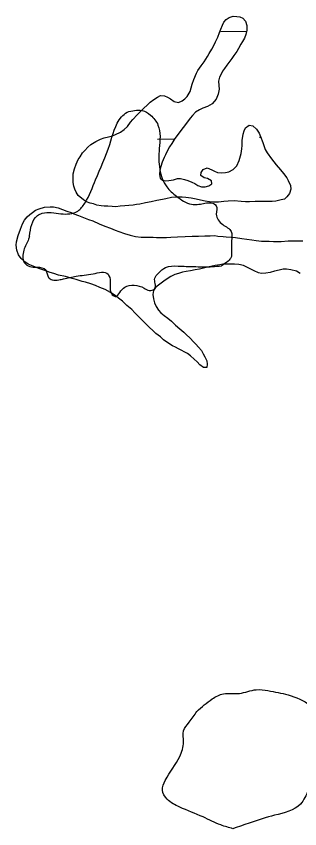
# Model space of a CAD drawing. Extents: x 3887375 to 3925618, y 296674 to 322633.
# Drawn here: x 3901051 to 3901318, y 313386 to 314150 of the extents above; entities that cross this region are included whole.
import ezdxf

# ---------------------------------------------------------------- set-up
doc = ezdxf.new("R2010")
doc.units = 0
for name, color, linetype in [('V-RIVR-EDGE', 7, 'Continuous'), ('V-TOPO-SHOR', 7, 'Continuous'), ('V-WETL-SWMP', 7, 'Continuous')]:
    doc.layers.add(name, color=color, linetype=linetype)

msp = doc.modelspace()

# ---------------------------------------------------------------- linework, layer by layer
at = {"layer": 'V-RIVR-EDGE'}
for points in [[(3901063.45, 313943.32), (3901070.98, 313962.64), (3901075.39, 313964.83), (3901093, 313964.35), (3901108.86, 313966.95), (3901115.48, 313974.42), (3901125.66, 313996.41), (3901138.95, 314029.4), (3901150.02, 314055.35), (3901155.32, 314059.74), (3901162.37, 314061.48), (3901169.41, 314061.47), (3901177.33, 314057.04), (3901184.35, 314047.78), (3901185.62, 314025.76), (3901186.01, 314005.95), (3901192.57, 313989.64), (3901201.8, 313980.81), (3901215.87, 313973.29), (3901222.91, 313973.27), (3901234.36, 313974.56), (3901239.2, 313971.91), (3901239.18, 313963.98), (3901245.32, 313954.28), (3901253.23, 313947.66), (3901253.65, 313938.85), (3901253.62, 313926.96), (3901253.17, 313923.44), (3901250.52, 313919.93), (3901243.98, 313915.35)], [(3901063.45, 313943.32), (3901062.56, 313940.64), (3901058.13, 313930.09), (3901057.23, 313923.93), (3901058.54, 313918.64), (3901063.82, 313914.66), (3901070.42, 313914.21), (3901078.78, 313911.54), (3901081.4, 313904.49), (3901084.92, 313902.28), (3901091.08, 313902.27), (3901095.49, 313903.14), (3901107.38, 313905.75), (3901123.24, 313907.91), (3901137.33, 313907.44), (3901138.21, 313906.11), (3901139.93, 313890.7), (3901142.12, 313887.61), (3901144.76, 313886.72), (3901148.3, 313890.24), (3901153.15, 313895.51), (3901161.96, 313897.25), (3901171.2, 313894.58), (3901176.04, 313892.37), (3901181.33, 313894.12), (3901181.35, 313903.8), (3901184.89, 313908.64), (3901191.5, 313913.91), (3901203.4, 313915.2), (3901217.93, 313914.72), (3901235.54, 313914.68), (3901243.98, 313915.35)], [(3901220.85, 313496.42), (3901235.41, 313508.27), (3901245.99, 313513.09), (3901260.96, 313513.49), (3901276.82, 313516.98), (3901287.83, 313516.07), (3901306.75, 313512.06), (3901327.42, 313502.32), (3901339.28, 313488.2), (3901348.47, 313465.28), (3901344.92, 313455.6), (3901335.64, 313441.1), (3901325.91, 313422.63), (3901318.39, 313409.44), (3901294.14, 313398.93), (3901271.23, 313391.94), (3901254.93, 313386.26)], [(3901254.93, 313386.26), (3901243.49, 313389.81), (3901226.77, 313397.33), (3901204.78, 313406.64), (3901192.91, 313414.15), (3901188.53, 313422.53), (3901191.19, 313431.77), (3901204.9, 313454.19), (3901208.45, 313467.83), (3901208.48, 313478.4), (3901213.78, 313486.31), (3901220.85, 313496.42)]]:
    msp.add_spline(points, degree=3, dxfattribs=at)
at = {"layer": 'V-TOPO-SHOR'}
for points in [[(3901109.33, 313981.68), (3901107.33, 313984.53), (3901106.03, 313987.35), (3901105.2, 313990.4), (3901104.61, 313993.66), (3901104.49, 313997.15), (3901104.65, 314001.78), (3901105.73, 314006.62), (3901107.5, 314010.97), (3901109.26, 314015.32), (3901110.97, 314017.82), (3901113.18, 314021.69), (3901115.57, 314023.7), (3901118.45, 314026.86), (3901121.32, 314029.32), (3901125.83, 314032.42), (3901130.3, 314034.36), (3901133.59, 314035.65), (3901137.8, 314036.67), (3901141.54, 314037.71), (3901144.36, 314038.78), (3901149.07, 314040.95), (3901152.41, 314043.62), (3901155.52, 314046.54), (3901158.43, 314050.39), (3901160.84, 314053.09), (3901164.69, 314057.38), (3901167.81, 314060.52), (3901170.93, 314063.67), (3901174.04, 314066.59), (3901177.14, 314069.27), (3901180.47, 314071.72), (3901184.02, 314073.92), (3901186.62, 314075.46), (3901190.56, 314075.33), (3901193.31, 314074.08), (3901196.03, 314072.37), (3901199.67, 314069.93), (3901203.58, 314069.11), (3901207.11, 314070.39), (3901209.49, 314072.4), (3901211.89, 314074.64), (3901214.59, 314079.42), (3901216.44, 314086.33), (3901217.98, 314090.68), (3901220.48, 314096.4), (3901221.73, 314099.15), (3901225.12, 314103.44), (3901227.79, 314107.3), (3901230.98, 314112.3), (3901232.46, 314115.04), (3901234.91, 314119.14), (3901236.88, 314122.55), (3901238.61, 314125.98), (3901240.61, 314130.32), (3901242.38, 314134.9), (3901243.41, 314137.89), (3901244.92, 314141.55), (3901246.4, 314144.52), (3901248.57, 314147), (3901251.42, 314149), (3901255.17, 314150.03), (3901258.41, 314149.93), (3901261.41, 314149.37), (3901264.16, 314148.12), (3901266.86, 314145.48), (3901268.11, 314141.26), (3901267.97, 314136.86), (3901266.91, 314132.95), (3901265.64, 314129.51), (3901263.91, 314126.32), (3901262.21, 314123.82), (3901259.99, 314119.72), (3901258.51, 314116.98), (3901255.83, 314113.12), (3901253.88, 314110.4), (3901250.97, 314106.55), (3901249.27, 314104.05), (3901246.85, 314100.88), (3901245.14, 314098.39), (3901243.66, 314095.65), (3901242.17, 314092.68), (3901241.36, 314089), (3901241.46, 314085.05), (3901241.81, 314081.55), (3901240.96, 314076.71), (3901239.18, 314072.13), (3901235.33, 314067.85), (3901231.07, 314065.2), (3901226.61, 314063.72), (3901223.31, 314062.2), (3901219.76, 314059.77), (3901216.88, 314056.84), (3901214.7, 314054.13), (3901211.31, 314049.6), (3901207.92, 314045.53), (3901204.78, 314041.46), (3901202.35, 314038.06), (3901200.16, 314035.11), (3901197.46, 314030.56), (3901195.26, 314027.15)], [(3901195.26, 314027.15), (3901193.05, 314023.28), (3901191.31, 314019.85), (3901190.06, 314017.11), (3901188.3, 314012.76), (3901187.01, 314008.85), (3901185.97, 314005.41), (3901185.84, 314001.24), (3901186.43, 313997.97), (3901188.68, 313995.81), (3901191.68, 313995.25), (3901194.7, 313995.61), (3901198.91, 313996.4), (3901202.65, 313997.44), (3901205.67, 313997.58), (3901209.35, 313996.53), (3901212.56, 313995.5), (3901216.23, 313993.98), (3901218.97, 313992.74), (3901221.93, 313991.02), (3901225.37, 313989.74), (3901228.85, 313989.63), (3901232.36, 313990.68), (3901234.97, 313992.45), (3901234.84, 313995.47), (3901230.96, 313997.45), (3901227.97, 313998.24), (3901224.55, 314000.21), (3901224.88, 314003.22), (3901226.83, 314005.94), (3901230.59, 314007.44), (3901234.94, 314005.67), (3901237.68, 314004.43), (3901240.42, 314003.18), (3901244.13, 314002.82), (3901247.85, 314003.17), (3901250.89, 314003.76), (3901255.13, 314005.95), (3901258.49, 314009.32), (3901260.75, 314014.58), (3901262.58, 314021.02), (3901263.19, 314025.41), (3901263.53, 314028.65), (3901263.68, 314033.28), (3901264.56, 314039.05), (3901265.59, 314042.27), (3901266.85, 314045.24), (3901270.18, 314047.69), (3901273.63, 314046.88), (3901277.01, 314043.75), (3901279.68, 314040.19), (3901280.97, 314037.13), (3901282.87, 314031.27), (3901285.21, 314024.69), (3901287.2, 314021.61), (3901291.2, 314016.15), (3901295.65, 314010.43), (3901299.67, 314005.66), (3901302.35, 314002.33), (3901305.47, 313998.28), (3901307.01, 313995.68), (3901308.94, 313990.97), (3901309.29, 313987.48), (3901308, 313983.35), (3901305.58, 313980.41), (3901303.42, 313978.16), (3901300.15, 313977.34), (3901295.23, 313976.11), (3901291.74, 313975.76), (3901285.95, 313975.94), (3901280.38, 313975.89), (3901275.73, 313975.81), (3901270.62, 313975.51), (3901266.68, 313975.64), (3901262.51, 313976.01), (3901256.03, 313976.45), (3901250.45, 313976.17), (3901246.27, 313975.84), (3901241.15, 313975.31), (3901236.73, 313975.22), (3901232.8, 313975.58), (3901228.64, 313976.18), (3901224.26, 313977.02), (3901220.35, 313978.07), (3901215.51, 313978.93), (3901210.43, 313979.55), (3901207.19, 313980.12), (3901201.38, 313979.85), (3901197.2, 313979.52), (3901191.6, 313978.54), (3901188.55, 313977.71), (3901183.19, 313976.96), (3901178.04, 313975.5), (3901172.67, 313974.52), (3901167.3, 313973.53), (3901164.27, 313972.93), (3901161.01, 313972.58), (3901157.05, 313972.24), (3901153.1, 313971.9), (3901148.91, 313971.58), (3901144.71, 313971.01)], [(3901144.71, 313971.01), (3901141.24, 313971.13), (3901137.31, 313971.49), (3901133.83, 313971.6), (3901130.81, 313971.7), (3901126.9, 313972.52), (3901123.68, 313973.55), (3901120.69, 313974.35), (3901117.02, 313975.63), (3901114.3, 313977.57), (3901109.33, 313981.68)], [(3901056.95, 313954.84), (3901058.69, 313958.49), (3901061.11, 313961.43), (3901063.73, 313963.67), (3901066.12, 313965.68), (3901069.2, 313967.67), (3901072.49, 313968.95), (3901077.64, 313970.41), (3901082.99, 313970.93), (3901086.01, 313970.83), (3901090.39, 313969.99), (3901094.51, 313968.47), (3901098.64, 313966.71), (3901102.54, 313965.42), (3901105.28, 313964.17), (3901109.64, 313962.64), (3901112.62, 313961.38), (3901119.03, 313958.85), (3901122.93, 313957.57), (3901129.12, 313955.05), (3901134.38, 313952.79), (3901139.65, 313950.76), (3901144, 313949), (3901147.44, 313947.73), (3901152.95, 313945.92), (3901158.23, 313944.12), (3901163.06, 313943.04), (3901168.61, 313942.4), (3901172.55, 313942.27), (3901179.75, 313942.27), (3901182.98, 313941.93), (3901188.79, 313941.97), (3901192.5, 313942.08), (3901196.46, 313942.42), (3901202.73, 313942.68), (3901209.94, 313943.14), (3901216.67, 313943.39), (3901222.47, 313943.2), (3901228.52, 313943.7), (3901233.39, 313943.77), (3901237.81, 313943.86), (3901240.8, 313943.3), (3901245.66, 313942.91), (3901248.67, 313942.58), (3901253.3, 313942.43), (3901257.24, 313942.07), (3901263.24, 313941.18), (3901268.09, 313940.56), (3901272.71, 313939.72), (3901276.63, 313939.12), (3901281.72, 313938.49), (3901285.9, 313938.59), (3901288.91, 313938.49), (3901293.08, 313938.36), (3901296.09, 313938.26), (3901300.27, 313938.35), (3901306.79, 313938.84), (3901310.04, 313938.97)], [(3901310.04, 313938.97), (3901314.45, 313939.05), (3901317.46, 313938.96), (3901320.71, 313938.85)]]:
    msp.add_lwpolyline(points, dxfattribs=at)
at = {"layer": 'V-WETL-SWMP'}
for p, q in [((3901243.51, 314135.63), (3901267.51, 314136.04)), ((3901183.83, 314034.59), (3901200.02, 314034.87)), ((3901279.82, 314036.24), (3901281.25, 314036.26))]:
    msp.add_line(p, q, dxfattribs=at)
for points in [[(3901144.71, 313971.02), (3901141.24, 313971.13), (3901137.31, 313971.49), (3901133.83, 313971.6), (3901130.82, 313971.7), (3901126.9, 313972.52), (3901123.68, 313973.55), (3901120.69, 313974.35), (3901117.02, 313975.63), (3901114.3, 313977.57), (3901109.33, 313981.68), (3901107.33, 313984.53), (3901106.03, 313987.35), (3901105.2, 313990.4), (3901104.61, 313993.66), (3901104.49, 313997.15), (3901104.65, 314001.78), (3901105.73, 314006.62), (3901107.5, 314010.97), (3901109.26, 314015.32), (3901110.97, 314017.82), (3901113.18, 314021.69), (3901115.57, 314023.7), (3901118.45, 314026.86), (3901121.32, 314029.32), (3901125.83, 314032.42), (3901130.3, 314034.36), (3901133.59, 314035.65), (3901137.8, 314036.67), (3901141.54, 314037.71), (3901144.36, 314038.78), (3901149.07, 314040.95), (3901152.41, 314043.62), (3901155.52, 314046.54), (3901158.43, 314050.39), (3901160.84, 314053.09), (3901164.69, 314057.38), (3901167.81, 314060.52), (3901170.93, 314063.67), (3901174.04, 314066.59), (3901177.14, 314069.27), (3901180.47, 314071.71), (3901184.02, 314073.92), (3901186.62, 314075.46), (3901190.56, 314075.33), (3901193.31, 314074.08), (3901196.03, 314072.37), (3901199.67, 314069.93), (3901203.58, 314069.11), (3901207.11, 314070.39), (3901209.49, 314072.4), (3901211.89, 314074.64), (3901214.59, 314079.42), (3901216.44, 314086.32), (3901217.98, 314090.68), (3901220.48, 314096.4), (3901221.73, 314099.15), (3901225.12, 314103.44), (3901227.79, 314107.3), (3901230.97, 314112.3), (3901232.46, 314115.04), (3901234.91, 314119.14), (3901236.88, 314122.55), (3901238.61, 314125.98), (3901240.61, 314130.32), (3901242.38, 314134.9), (3901243.41, 314137.89), (3901244.92, 314141.55), (3901246.41, 314144.52), (3901248.57, 314147), (3901251.42, 314149), (3901255.17, 314150.03), (3901258.41, 314149.93), (3901261.41, 314149.37), (3901264.16, 314148.12), (3901266.85, 314145.48), (3901268.11, 314141.26), (3901267.97, 314136.86), (3901266.91, 314132.95), (3901265.64, 314129.51), (3901263.91, 314126.32), (3901262.21, 314123.82), (3901259.99, 314119.72), (3901258.5, 314116.98), (3901255.83, 314113.12), (3901253.88, 314110.4), (3901250.97, 314106.55), (3901249.27, 314104.05), (3901246.85, 314100.88), (3901245.14, 314098.39), (3901243.66, 314095.65), (3901242.17, 314092.68), (3901241.35, 314089), (3901241.46, 314085.05), (3901241.81, 314081.56), (3901240.96, 314076.71), (3901239.18, 314072.13), (3901235.33, 314067.85), (3901231.07, 314065.2), (3901226.61, 314063.72), (3901223.31, 314062.2)], [(3901223.31, 314062.2), (3901219.76, 314059.77), (3901216.88, 314056.84), (3901214.7, 314054.13), (3901211.31, 314049.6), (3901207.92, 314045.53), (3901204.78, 314041.46), (3901202.35, 314038.06), (3901200.16, 314035.11), (3901197.46, 314030.56), (3901195.26, 314027.15), (3901193.05, 314023.28), (3901191.31, 314019.85), (3901190.06, 314017.11), (3901188.3, 314012.76), (3901187.01, 314008.85), (3901185.97, 314005.41), (3901185.84, 314001.24), (3901186.43, 313997.97), (3901188.68, 313995.81), (3901191.68, 313995.25), (3901194.7, 313995.61), (3901198.91, 313996.4), (3901202.65, 313997.44), (3901205.67, 313997.58), (3901209.35, 313996.53), (3901212.56, 313995.5), (3901216.23, 313993.98), (3901218.97, 313992.73), (3901221.93, 313991.02), (3901225.37, 313989.74), (3901228.85, 313989.63), (3901232.36, 313990.68), (3901234.97, 313992.45), (3901234.84, 313995.47), (3901230.96, 313997.45), (3901227.97, 313998.24), (3901224.55, 314000.21), (3901224.88, 314003.22), (3901226.83, 314005.94), (3901230.59, 314007.44), (3901234.94, 314005.67), (3901237.68, 314004.43), (3901240.43, 314003.18), (3901244.13, 314002.82), (3901247.85, 314003.17), (3901250.89, 314003.77), (3901255.13, 314005.95), (3901258.49, 314009.32), (3901260.75, 314014.58), (3901262.58, 314021.02), (3901263.19, 314025.41), (3901263.53, 314028.65), (3901263.68, 314033.28), (3901264.56, 314039.05), (3901265.59, 314042.27), (3901266.85, 314045.24), (3901270.18, 314047.69), (3901273.63, 314046.88), (3901277.01, 314043.75), (3901279.68, 314040.19), (3901280.97, 314037.13), (3901282.87, 314031.27), (3901285.21, 314024.69), (3901287.2, 314021.61), (3901291.2, 314016.15), (3901295.65, 314010.43), (3901299.67, 314005.66), (3901302.35, 314002.33), (3901305.47, 313998.28), (3901307.01, 313995.68), (3901308.94, 313990.98), (3901309.29, 313987.48), (3901308, 313983.35), (3901305.58, 313980.41), (3901303.42, 313978.16), (3901300.15, 313977.34), (3901295.23, 313976.11), (3901291.74, 313975.76), (3901285.95, 313975.94), (3901280.38, 313975.89), (3901275.73, 313975.81), (3901270.62, 313975.51), (3901266.68, 313975.64), (3901262.51, 313976.01), (3901256.03, 313976.45), (3901250.45, 313976.17), (3901246.27, 313975.84), (3901241.15, 313975.31), (3901236.73, 313975.22), (3901232.8, 313975.58), (3901228.64, 313976.18), (3901224.26, 313977.02), (3901220.35, 313978.07), (3901215.51, 313978.93), (3901210.42, 313979.55), (3901207.19, 313980.12), (3901201.38, 313979.85), (3901197.2, 313979.52), (3901191.6, 313978.54), (3901188.55, 313977.71)], [(3901188.55, 313977.71), (3901183.19, 313976.96), (3901178.04, 313975.5), (3901172.67, 313974.52), (3901167.3, 313973.53), (3901164.27, 313972.93), (3901161.01, 313972.57), (3901157.05, 313972.24), (3901153.1, 313971.9), (3901148.91, 313971.58), (3901144.71, 313971.02)], [(3901082.85, 313909.22), (3901077.8, 313911), (3901072.3, 313913.04), (3901066.79, 313915.07), (3901062.22, 313917.08), (3901059.03, 313919.04), (3901055.66, 313922.4), (3901053.22, 313925.72), (3901051.51, 313930.19), (3901050.96, 313934.85), (3901051.3, 313938.08), (3901052.65, 313943.84), (3901054.93, 313949.8), (3901056.95, 313954.84), (3901058.69, 313958.49), (3901061.11, 313961.43), (3901063.73, 313963.67), (3901066.12, 313965.68), (3901069.2, 313967.66), (3901072.49, 313968.95), (3901077.64, 313970.41), (3901082.99, 313970.93), (3901086.01, 313970.83), (3901090.39, 313969.99), (3901094.52, 313968.47), (3901098.63, 313966.71), (3901102.54, 313965.42), (3901105.28, 313964.17), (3901109.64, 313962.64), (3901112.62, 313961.38), (3901119.03, 313958.85), (3901122.93, 313957.57), (3901129.12, 313955.05), (3901134.38, 313952.79), (3901139.65, 313950.76), (3901144, 313949), (3901147.44, 313947.72), (3901152.95, 313945.92), (3901158.23, 313944.12), (3901163.06, 313943.04), (3901168.61, 313942.4), (3901172.55, 313942.27), (3901179.75, 313942.27), (3901182.98, 313941.93), (3901188.79, 313941.97), (3901192.5, 313942.09), (3901196.46, 313942.42), (3901202.73, 313942.68), (3901209.94, 313943.14), (3901216.67, 313943.39), (3901222.47, 313943.2), (3901228.52, 313943.7), (3901233.39, 313943.77), (3901237.8, 313943.86), (3901240.8, 313943.3), (3901245.66, 313942.91), (3901248.67, 313942.58), (3901253.3, 313942.43), (3901257.24, 313942.07), (3901263.24, 313941.18), (3901268.09, 313940.56), (3901272.71, 313939.71), (3901276.63, 313939.12), (3901281.71, 313938.49), (3901285.9, 313938.59), (3901288.91, 313938.49), (3901293.08, 313938.36), (3901296.09, 313938.26), (3901300.27, 313938.35), (3901306.79, 313938.84), (3901310.04, 313938.97), (3901314.45, 313939.05), (3901317.46, 313938.96), (3901320.71, 313938.85)], [(3901318.09, 313908.31), (3901314.68, 313910.28), (3901309.38, 313911.61), (3901305.23, 313912.44), (3901302.21, 313912.3), (3901298.47, 313911.5), (3901294.03, 313910.48), (3901289.81, 313909.23), (3901285.84, 313908.43), (3901281.89, 313908.09), (3901278.9, 313908.89), (3901275.01, 313910.64), (3901271.81, 313912.13), (3901268.62, 313913.86), (3901264.73, 313915.61), (3901260.59, 313916.67), (3901256.42, 313917.04), (3901250.62, 313917), (3901245.52, 313916.93), (3901242.48, 313916.33), (3901238.05, 313915.78), (3901234.08, 313914.75), (3901230.81, 313914.16), (3901227.06, 313913.12), (3901223.56, 313912.31), (3901219.35, 313911.51), (3901214.92, 313910.73), (3901210.72, 313910.17), (3901207.45, 313909.35), (3901203.7, 313908.31), (3901200.19, 313907.26), (3901196.41, 313905.3), (3901192.86, 313903.09), (3901190, 313900.86), (3901187.39, 313899.09), (3901184.78, 313897.32), (3901181.93, 313895.1), (3901180.21, 313892.37), (3901179.62, 313888.44), (3901180.19, 313884.48), (3901181, 313880.74), (3901182.51, 313877.21), (3901184.72, 313873.89), (3901187.19, 313871.26), (3901190.12, 313868.61), (3901193.52, 313866.18), (3901197.14, 313863.28), (3901200.96, 313859.67), (3901204.8, 313856.3), (3901208.63, 313852.93), (3901210.88, 313850.77), (3901214.72, 313847.39), (3901217.86, 313844.04), (3901220.1, 313841.65), (3901222.34, 313839.03), (3901225.24, 313835.68), (3901227, 313832.61), (3901228.53, 313829.78), (3901230.27, 313826.01), (3901230.63, 313822.98), (3901230.29, 313819.74), (3901227.28, 313819.84), (3901223.89, 313822.5), (3901221.19, 313825.14), (3901218.26, 313827.79), (3901215.1, 313830.67), (3901212.17, 313833.09), (3901203.73, 313837.54), (3901200.99, 313839.02), (3901198.01, 313840.28), (3901193.69, 313842.97), (3901189.61, 313845.89), (3901186.68, 313848.54), (3901182.38, 313851.92), (3901180.13, 313854.08), (3901175.85, 313857.94), (3901172.03, 313861.77), (3901168.43, 313865.37), (3901164.84, 313868.97), (3901162.6, 313871.36), (3901159.67, 313874.24), (3901155.16, 313878.1), (3901150.88, 313882.18), (3901148.39, 313884.12), (3901144.09, 313887.51), (3901139.55, 313890.44), (3901134.53, 313893.15), (3901129.72, 313895.16), (3901125.6, 313896.92), (3901121.01, 313898.46), (3901116.19, 313900.01), (3901112.97, 313900.81), (3901107.23, 313902.62), (3901103.54, 313903.44), (3901097.34, 313905.27), (3901090.65, 313906.64), (3901086.29, 313908.18), (3901082.85, 313909.22)]]:
    msp.add_lwpolyline(points, dxfattribs=at)

doc.saveas('drawing.dxf')
